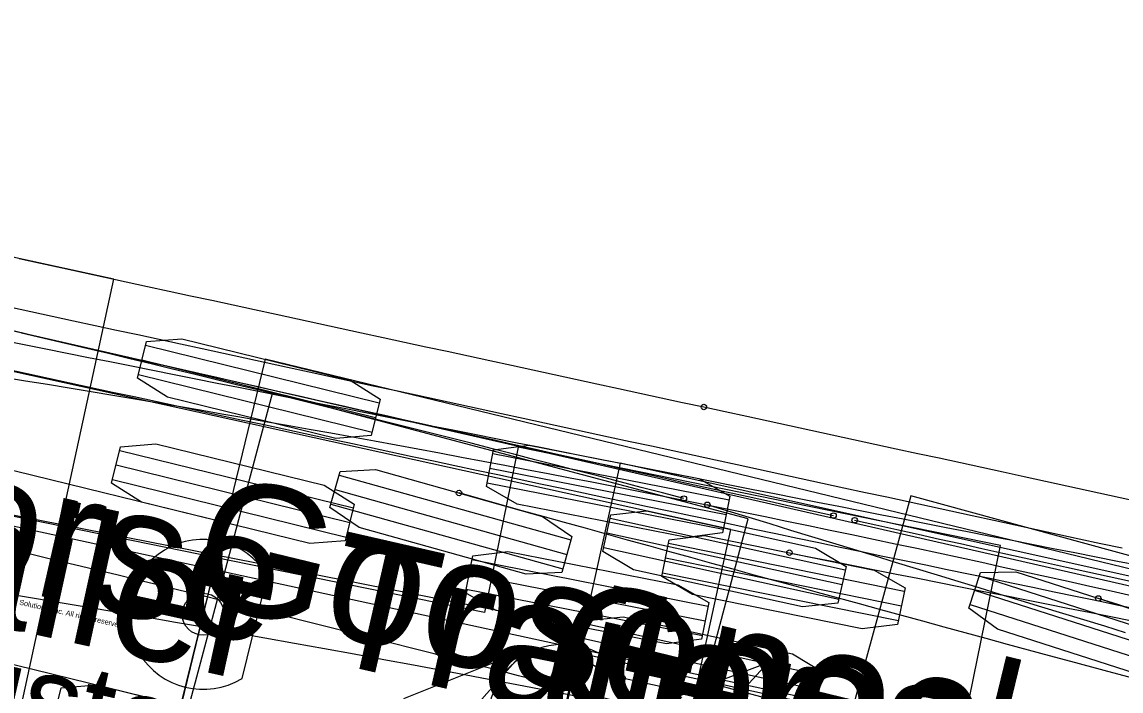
# Model space of a CAD drawing. Extents: x -14 to 1565148, y -25 to 642856.
# Drawn here: x 1564681.64 to 1564698.39, y 636314.67 to 636324.87 of the extents above; entities that cross this region are included whole.
import ezdxf

# ---------------------------------------------------------------- set-up
doc = ezdxf.new("R2010")
doc.units = 0
for name, color, linetype in [('CM_Corridor_Conceptual', 7, 'Continuous'), ('CM_Corridor_Key_Station', 7, 'Continuous'), ('MT_P_Cells', 7, 'Continuous'), ('PF_P_Grade_Line', 7, 'Continuous'), ('PV_P_Saw_Cut_Line', 7, 'Continuous'), ('TR_Turning_Path22', 7, 'Continuous'), ('TR_Turning_Path23', 7, 'Continuous'), ('TR_Turning_Path24', 7, 'Continuous')]:
    doc.layers.add(name, color=color, linetype=linetype)

msp = doc.modelspace()

# ---------------------------------------------------------------- linework, layer by layer
at = {"layer": 'CM_Corridor_Conceptual'}
for p, q in [((1564683.524, 636319.942), (1564687.084, 636319.066)), ((1564684.745, 636317.234), (1564675.035, 636319.626)), ((1564685.346, 636319.73), (1564683.459, 636311.955)), ((1564683.469, 636319.72), (1564687.03, 636318.843)), ((1564720.33, 636311.239), (1564685.346, 636319.73)), ((1564683.415, 636319.497), (1564686.975, 636318.62)), ((1564683.13, 636318.34), (1564686.69, 636317.463)), ((1564683.075, 636318.118), (1564686.635, 636317.241)), ((1564683.02, 636317.895), (1564686.58, 636317.018)), ((1564684.06, 636314.451), (1564684.745, 636317.234)), ((1564674.35, 636316.842), (1564684.06, 636314.451)), ((1564684.994, 636314.865), (1564685.38, 636316.434))]:
    msp.add_line(p, q, dxfattribs=at)
for points in [[(1564691.725, 636317.606), (1564691.401, 636317.692), (1564691.077, 636317.777), (1564690.754, 636317.862), (1564690.43, 636317.946), (1564690.105, 636318.03), (1564689.781, 636318.114), (1564689.457, 636318.198), (1564689.133, 636318.282), (1564688.808, 636318.365), (1564688.484, 636318.448), (1564688.16, 636318.53), (1564687.835, 636318.613), (1564687.51, 636318.695), (1564687.186, 636318.776), (1564686.861, 636318.858), (1564686.536, 636318.939), (1564686.211, 636319.02), (1564685.886, 636319.101), (1564685.561, 636319.181), (1564685.236, 636319.261), (1564684.911, 636319.341), (1564684.585, 636319.421), (1564684.26, 636319.5), (1564683.935, 636319.579), (1564683.609, 636319.658), (1564683.284, 636319.736), (1564682.958, 636319.814), (1564682.632, 636319.892), (1564682.307, 636319.97), (1564681.981, 636320.047), (1564681.655, 636320.124), (1564681.329, 636320.201)], [(1564698.456, 636315.563), (1564698.137, 636315.66), (1564697.818, 636315.758), (1564697.5, 636315.855), (1564697.181, 636315.953), (1564696.862, 636316.05), (1564696.544, 636316.147), (1564696.225, 636316.245), (1564695.906, 636316.342), (1564695.587, 636316.439), (1564695.269, 636316.537), (1564694.95, 636316.634), (1564694.631, 636316.732), (1564694.313, 636316.829), (1564693.994, 636316.926), (1564693.675, 636317.024), (1564693.357, 636317.121), (1564693.038, 636317.219), (1564692.719, 636317.316), (1564692.401, 636317.414), (1564692.082, 636317.511)], [(1564691.134, 636314.403), (1564692.295, 636312.774), (1564692.09, 636314.11), (1564693.007, 636315.103), (1564691.134, 636314.403)]]:
    msp.add_lwpolyline(points, dxfattribs=at)
for points in [[(1564683.401, 636319.442), (1564683.538, 636319.998), (1564684.077, 636320.042), (1564686.641, 636319.411), (1564687.098, 636319.121), (1564686.961, 636318.565), (1564686.422, 636318.521), (1564683.858, 636319.152)], [(1564683.006, 636317.84), (1564683.143, 636318.395), (1564683.683, 636318.44), (1564686.246, 636317.809), (1564686.703, 636317.519), (1564686.567, 636316.963), (1564686.027, 636316.919), (1564683.464, 636317.55)], [(1564691.134, 636314.403), (1564692.295, 636312.774), (1564692.09, 636314.11), (1564693.007, 636315.103)], [(1564682.102, 636314.167), (1564682.238, 636314.722), (1564682.778, 636314.766), (1564685.341, 636314.135), (1564685.799, 636313.845), (1564685.662, 636313.29), (1564685.122, 636313.245), (1564682.559, 636313.876)]]:
    msp.add_lwpolyline(points, close=True, dxfattribs=at)
for centre, radius in [((1564691.725, 636317.606), 0.0417), ((1564692.082, 636317.511), 0.0417), ((1564684.403, 636315.843), 0.32)]:
    msp.add_circle(centre, radius, dxfattribs=at)
for centre, radius, start, end in [((1564591.587, 635938.467), 388.892, 75.16867, 78.30003), ((1564684.403, 636315.843), 1.143, 31.1636, 301.1636)]:
    msp.add_arc(centre, radius, start, end, dxfattribs=at)
at = {"layer": 'CM_Corridor_Key_Station'}
for p, q in [((1564692.443, 636317.134), (1564657.283, 636324.867)), ((1564694.184, 636316.516), (1564690.603, 636317.304)), ((1564690.724, 636309.321), (1564692.443, 636317.134)), ((1564692.443, 636317.134), (1564692.443, 636317.134)), ((1564694.135, 636316.293), (1564690.554, 636317.08)), ((1564694.086, 636316.069), (1564690.505, 636316.856)), ((1564693.83, 636314.905), (1564690.249, 636315.693)), ((1564693.78, 636314.681), (1564690.199, 636315.469)), ((1564693.731, 636314.457), (1564690.15, 636315.245))]:
    msp.add_line(p, q, dxfattribs=at)
msp.add_lwpolyline([(1564681.394, 636319.581), (1564681.72, 636319.511), (1564682.045, 636319.44), (1564682.371, 636319.37), (1564682.697, 636319.299), (1564683.023, 636319.229), (1564683.349, 636319.159), (1564683.675, 636319.088), (1564684.001, 636319.018), (1564684.327, 636318.948), (1564684.653, 636318.878), (1564684.979, 636318.808), (1564685.305, 636318.738), (1564685.631, 636318.668), (1564685.956, 636318.598), (1564686.282, 636318.528), (1564686.608, 636318.458), (1564686.934, 636318.388), (1564687.26, 636318.319), (1564687.586, 636318.249), (1564687.912, 636318.179), (1564688.238, 636318.11), (1564688.564, 636318.04), (1564688.89, 636317.971), (1564689.216, 636317.901), (1564689.542, 636317.832), (1564689.868, 636317.763), (1564690.194, 636317.694), (1564690.52, 636317.624), (1564690.846, 636317.555), (1564691.172, 636317.486), (1564691.498, 636317.417), (1564691.824, 636317.349), (1564692.15, 636317.28), (1564692.476, 636317.211), (1564692.802, 636317.142), (1564693.128, 636317.074), (1564693.454, 636317.005), (1564693.78, 636316.936), (1564694.106, 636316.868), (1564694.432, 636316.8), (1564694.759, 636316.731), (1564695.085, 636316.663), (1564695.411, 636316.595), (1564695.737, 636316.527), (1564696.063, 636316.459), (1564696.389, 636316.391), (1564696.715, 636316.323), (1564697.041, 636316.255), (1564697.368, 636316.187), (1564697.694, 636316.119), (1564698.02, 636316.052), (1564698.346, 636315.984), (1564698.672, 636315.917)], dxfattribs=at)
for points in [[(1564694.196, 636316.572), (1564694.073, 636316.013), (1564693.535, 636315.955), (1564690.957, 636316.522), (1564690.492, 636316.801), (1564690.615, 636317.36), (1564691.154, 636317.418), (1564693.732, 636316.851)], [(1564693.842, 636314.961), (1564693.719, 636314.402), (1564693.181, 636314.344), (1564690.602, 636314.911), (1564690.138, 636315.189), (1564690.261, 636315.748), (1564690.799, 636315.806), (1564693.378, 636315.239)]]:
    msp.add_lwpolyline(points, close=True, dxfattribs=at)
at = {"layer": 'MT_P_Cells'}
for p, q in [((1564685.456, 636319.224), (1564683.399, 636311.493)), ((1564692.704, 636317.295), (1564685.456, 636319.224)), ((1564686.473, 636317.965), (1564690.003, 636316.975)), ((1564686.411, 636317.744), (1564689.942, 636316.755)), ((1564686.349, 636317.523), (1564689.88, 636316.534)), ((1564692.044, 636314.814), (1564692.704, 636317.295)), ((1564701.708, 636312.243), (1564692.044, 636314.814))]:
    msp.add_line(p, q, dxfattribs=at)
for points in [[(1564686.334, 636317.468), (1564686.488, 636318.019), (1564687.029, 636318.047), (1564689.571, 636317.335), (1564690.019, 636317.03), (1564689.864, 636316.479), (1564689.324, 636316.452), (1564686.781, 636317.164)], [(1564687.452, 636314.553), (1564688.652, 636312.953), (1564688.415, 636314.284), (1564689.309, 636315.298)]]:
    msp.add_lwpolyline(points, close=True, dxfattribs=at)
for points in [[(1564698.584, 636314.863), (1564698.262, 636314.949), (1564697.941, 636315.036), (1564697.619, 636315.124), (1564697.297, 636315.211), (1564696.976, 636315.298), (1564696.654, 636315.385), (1564696.332, 636315.473), (1564696.011, 636315.56), (1564695.689, 636315.648), (1564695.367, 636315.736), (1564695.046, 636315.824), (1564694.724, 636315.912), (1564694.403, 636316), (1564694.081, 636316.088), (1564693.76, 636316.176), (1564693.439, 636316.264), (1564693.117, 636316.353), (1564692.796, 636316.441), (1564692.475, 636316.53), (1564692.153, 636316.619), (1564691.832, 636316.707), (1564691.511, 636316.796), (1564691.19, 636316.885), (1564690.868, 636316.974), (1564690.547, 636317.064), (1564690.226, 636317.153), (1564689.905, 636317.242), (1564689.584, 636317.332), (1564689.263, 636317.421), (1564688.942, 636317.511), (1564688.621, 636317.601), (1564688.3, 636317.691)], [(1564687.452, 636314.553), (1564688.652, 636312.953), (1564688.415, 636314.284), (1564689.309, 636315.298), (1564687.452, 636314.553)]]:
    msp.add_lwpolyline(points, dxfattribs=at)
msp.add_circle((1564688.3, 636317.691), 0.0417, dxfattribs=at)
at = {"layer": 'PF_P_Grade_Line'}
for p, q in [((1564695.184, 636317.649), (1564693.063, 636309.936)), ((1564702.415, 636315.661), (1564695.184, 636317.649)), ((1564696.225, 636316.428), (1564699.716, 636315.306)), ((1564696.155, 636316.209), (1564699.646, 636315.088)), ((1564696.085, 636315.991), (1564699.576, 636314.87))]:
    msp.add_line(p, q, dxfattribs=at)
msp.add_lwpolyline([(1564696.067, 636315.937), (1564696.242, 636316.482), (1564696.784, 636316.489), (1564699.297, 636315.681), (1564699.733, 636315.36), (1564699.558, 636314.816), (1564699.017, 636314.809), (1564696.503, 636315.616)], close=True, dxfattribs=at)
msp.add_lwpolyline([(1564698.668, 636315.884), (1564698.354, 636315.985), (1564698.04, 636316.085)], dxfattribs=at)
msp.add_circle((1564698.04, 636316.085), 0.0417, dxfattribs=at)
at = {"layer": 'PV_P_Saw_Cut_Line'}
msp.add_line((1564700.79, 636315.751), (1564665.694, 636323.767), dxfattribs=at)
for points in [[(1564681.633, 636320.129), (1564681.958, 636320.055), (1564682.284, 636319.981), (1564682.61, 636319.907), (1564682.935, 636319.833), (1564683.261, 636319.759), (1564683.586, 636319.685), (1564683.912, 636319.611), (1564684.238, 636319.537), (1564684.563, 636319.464), (1564684.889, 636319.39), (1564685.214, 636319.316), (1564685.54, 636319.243), (1564685.866, 636319.169), (1564686.191, 636319.095), (1564686.517, 636319.022), (1564686.842, 636318.949), (1564687.168, 636318.875), (1564687.494, 636318.802), (1564687.819, 636318.729), (1564688.145, 636318.655), (1564688.47, 636318.582), (1564688.796, 636318.509), (1564689.121, 636318.436), (1564689.447, 636318.363), (1564689.773, 636318.29), (1564690.098, 636318.217), (1564690.424, 636318.144), (1564690.749, 636318.071), (1564691.075, 636317.999), (1564691.4, 636317.926), (1564691.726, 636317.853), (1564692.052, 636317.781), (1564692.377, 636317.708), (1564692.703, 636317.636), (1564693.028, 636317.564), (1564693.354, 636317.491), (1564693.679, 636317.419), (1564694.005, 636317.347)], [(1564694.327, 636317.276), (1564694.65, 636317.204), (1564694.972, 636317.133), (1564695.295, 636317.062), (1564695.618, 636316.99), (1564695.94, 636316.919), (1564696.264, 636316.847), (1564696.587, 636316.776), (1564696.91, 636316.704), (1564697.233, 636316.633), (1564697.557, 636316.561), (1564697.88, 636316.489), (1564698.204, 636316.418), (1564698.528, 636316.346)]]:
    msp.add_lwpolyline(points, dxfattribs=at)
for centre in [(1564694.005, 636317.347), (1564694.327, 636317.276)]:
    msp.add_circle(centre, 0.0417, dxfattribs=at)
at = {"layer": 'TR_Turning_Path22'}
for p, q in [((1564688.815, 636318.295), (1564692.413, 636317.588)), ((1564690.754, 636318.147), (1564689.02, 636310.337)), ((1564725.898, 636310.342), (1564690.754, 636318.147)), ((1564688.771, 636318.071), (1564692.369, 636317.363)), ((1564688.727, 636317.846), (1564692.325, 636317.139)), ((1564690.164, 636315.648), (1564680.351, 636317.577)), ((1564688.497, 636316.676), (1564692.095, 636315.969)), ((1564688.453, 636316.451), (1564692.051, 636315.744)), ((1564688.409, 636316.227), (1564692.007, 636315.52)), ((1564689.611, 636312.835), (1564690.164, 636315.648)), ((1564690.524, 636313.293), (1564690.836, 636314.879))]:
    msp.add_line(p, q, dxfattribs=at)
msp.add_lwpolyline([(1564698.566, 636316.118), (1564698.237, 636316.193), (1564697.908, 636316.266), (1564697.58, 636316.34), (1564697.251, 636316.413), (1564696.921, 636316.486), (1564696.592, 636316.558), (1564696.263, 636316.63), (1564695.934, 636316.701), (1564695.604, 636316.772), (1564695.275, 636316.843), (1564694.945, 636316.913), (1564694.615, 636316.983), (1564694.286, 636317.052), (1564693.956, 636317.121), (1564693.626, 636317.19), (1564693.296, 636317.258), (1564692.966, 636317.326), (1564692.636, 636317.394), (1564692.305, 636317.461), (1564691.975, 636317.527), (1564691.645, 636317.594), (1564691.314, 636317.66), (1564690.983, 636317.725), (1564690.653, 636317.79), (1564690.322, 636317.855), (1564689.991, 636317.919), (1564689.66, 636317.983), (1564689.329, 636318.046), (1564688.998, 636318.11), (1564688.667, 636318.172), (1564688.336, 636318.234), (1564688.005, 636318.296), (1564687.673, 636318.358), (1564687.342, 636318.419), (1564687.01, 636318.48), (1564686.679, 636318.54), (1564686.347, 636318.6), (1564686.015, 636318.659), (1564685.684, 636318.718), (1564685.352, 636318.777), (1564685.02, 636318.835), (1564684.688, 636318.893), (1564684.356, 636318.951), (1564684.024, 636319.008), (1564683.691, 636319.064), (1564683.359, 636319.121), (1564683.027, 636319.177), (1564682.694, 636319.232), (1564682.362, 636319.287), (1564682.029, 636319.342), (1564681.697, 636319.396), (1564681.364, 636319.45)], dxfattribs=at)
for points in [[(1564688.716, 636317.79), (1564688.826, 636318.351), (1564689.363, 636318.421), (1564691.954, 636317.912), (1564692.424, 636317.644), (1564692.314, 636317.083), (1564691.777, 636317.013), (1564689.186, 636317.522)], [(1564688.398, 636316.171), (1564688.508, 636316.732), (1564689.045, 636316.802), (1564691.635, 636316.293), (1564692.106, 636316.025), (1564691.996, 636315.464), (1564691.459, 636315.394), (1564688.868, 636315.903)]]:
    msp.add_lwpolyline(points, close=True, dxfattribs=at)
for centre, radius, start, end in [((1564636.885, 636043.718), 276.049, 69.66154, 81.89867), ((1564689.887, 636314.242), 1.143, 33.8819, 303.8819)]:
    msp.add_arc(centre, radius, start, end, dxfattribs=at)
at = {"layer": 'TR_Turning_Path23'}
for p, q in [((1564683.039, 636320.951), (1564675.709, 636322.54)), ((1564681.344, 636313.132), (1564683.039, 636320.951)), ((1564683.039, 636320.951), (1564683.039, 636320.951)), ((1564679.133, 636317.705), (1564730.638, 636306.541))]:
    msp.add_line(p, q, dxfattribs=at)
for points in [[(1564681.6, 636321.263), (1564681.926, 636321.192), (1564682.252, 636321.121), (1564682.578, 636321.051), (1564682.904, 636320.98), (1564683.23, 636320.909), (1564683.556, 636320.839), (1564683.882, 636320.768), (1564684.208, 636320.697), (1564684.534, 636320.627), (1564684.86, 636320.556), (1564685.186, 636320.485), (1564685.512, 636320.415), (1564685.838, 636320.344), (1564686.164, 636320.273), (1564686.49, 636320.203), (1564686.816, 636320.132), (1564687.142, 636320.062), (1564687.468, 636319.991), (1564687.794, 636319.92), (1564688.119, 636319.85), (1564688.445, 636319.779), (1564688.771, 636319.708), (1564689.097, 636319.638), (1564689.423, 636319.567), (1564689.749, 636319.496), (1564690.075, 636319.426), (1564690.401, 636319.355), (1564690.727, 636319.284), (1564691.053, 636319.214), (1564691.379, 636319.143), (1564691.705, 636319.072), (1564692.031, 636319.002)], [(1564681.451, 636320.528), (1564681.777, 636320.457), (1564682.103, 636320.386), (1564682.429, 636320.316), (1564682.755, 636320.245), (1564683.081, 636320.174), (1564683.407, 636320.104), (1564683.733, 636320.033), (1564684.059, 636319.962), (1564684.385, 636319.892), (1564684.711, 636319.821), (1564685.037, 636319.75), (1564685.363, 636319.68), (1564685.689, 636319.609), (1564686.015, 636319.538), (1564686.341, 636319.468), (1564686.667, 636319.397), (1564686.993, 636319.326), (1564687.319, 636319.256), (1564687.645, 636319.185), (1564687.971, 636319.114), (1564688.297, 636319.044), (1564688.623, 636318.973), (1564688.949, 636318.902), (1564689.275, 636318.832), (1564689.601, 636318.761), (1564689.927, 636318.69), (1564690.253, 636318.62), (1564690.579, 636318.549), (1564690.905, 636318.478), (1564691.231, 636318.408), (1564691.557, 636318.337), (1564691.883, 636318.266), (1564692.209, 636318.196), (1564692.535, 636318.125), (1564692.86, 636318.054), (1564693.186, 636317.984), (1564693.512, 636317.913), (1564693.838, 636317.842), (1564694.164, 636317.772), (1564694.49, 636317.701), (1564694.816, 636317.631), (1564695.142, 636317.56), (1564695.468, 636317.489), (1564695.794, 636317.419), (1564696.12, 636317.348), (1564696.446, 636317.277), (1564696.772, 636317.207), (1564697.098, 636317.136), (1564697.424, 636317.065), (1564697.75, 636316.995), (1564698.076, 636316.924), (1564698.402, 636316.853)], [(1564692.031, 636319.002), (1564692.357, 636318.931), (1564692.683, 636318.86), (1564693.009, 636318.79), (1564693.334, 636318.719), (1564693.66, 636318.649), (1564693.986, 636318.578), (1564694.311, 636318.507), (1564694.637, 636318.437), (1564694.962, 636318.366), (1564695.288, 636318.295), (1564695.613, 636318.225), (1564695.938, 636318.154), (1564696.263, 636318.083), (1564696.588, 636318.013), (1564696.912, 636317.942), (1564697.237, 636317.871), (1564697.561, 636317.8), (1564697.885, 636317.729), (1564698.209, 636317.658), (1564698.533, 636317.587)]]:
    msp.add_lwpolyline(points, dxfattribs=at)
msp.add_circle((1564692.031, 636319.002), 0.0417, dxfattribs=at)
msp.add_circle((1564692.031, 636319.002), 0.0417, dxfattribs=at)
at = {"layer": 'TR_Turning_Path24'}
for p, q in [((1564689.201, 636318.387), (1564688.689, 636315.872)), ((1564696.55, 636316.891), (1564689.201, 636318.387)), ((1564688.689, 636315.872), (1564678.89, 636317.865)), ((1564695.084, 636316.19), (1564691.491, 636316.922)), ((1564694.955, 636309.052), (1564696.55, 636316.891)), ((1564696.55, 636316.891), (1564696.55, 636316.891)), ((1564695.039, 636315.966), (1564691.446, 636316.697)), ((1564694.993, 636315.741), (1564691.4, 636316.472))]:
    msp.add_line(p, q, dxfattribs=at)
for points in [[(1564681.35, 636320.018), (1564681.676, 636319.953), (1564682.003, 636319.887), (1564682.329, 636319.822), (1564682.656, 636319.757), (1564682.982, 636319.692), (1564683.309, 636319.627), (1564683.635, 636319.561), (1564683.962, 636319.496), (1564684.289, 636319.431), (1564684.615, 636319.366), (1564684.942, 636319.301), (1564685.268, 636319.236), (1564685.595, 636319.171), (1564685.921, 636319.106), (1564686.248, 636319.041), (1564686.574, 636318.976), (1564686.901, 636318.911), (1564687.228, 636318.846), (1564687.554, 636318.781), (1564687.881, 636318.716), (1564688.207, 636318.651), (1564688.534, 636318.587), (1564688.861, 636318.522), (1564689.187, 636318.457), (1564689.514, 636318.392), (1564689.84, 636318.328), (1564690.167, 636318.263), (1564690.494, 636318.198), (1564690.82, 636318.134), (1564691.147, 636318.069), (1564691.473, 636318.004), (1564691.8, 636317.94), (1564692.127, 636317.875), (1564692.453, 636317.811), (1564692.78, 636317.746), (1564693.107, 636317.682), (1564693.433, 636317.617), (1564693.76, 636317.553), (1564694.087, 636317.489), (1564694.413, 636317.424), (1564694.74, 636317.36), (1564695.067, 636317.296), (1564695.393, 636317.231), (1564695.72, 636317.167), (1564696.047, 636317.103), (1564696.373, 636317.039), (1564696.7, 636316.975), (1564697.027, 636316.911), (1564697.353, 636316.846), (1564697.68, 636316.782), (1564698.007, 636316.718), (1564698.333, 636316.654), (1564698.66, 636316.59)], [(1564693.334, 636316.781), (1564693.66, 636316.714), (1564693.983, 636316.65), (1564694.309, 636316.585), (1564694.636, 636316.52), (1564694.963, 636316.455), (1564695.289, 636316.391), (1564695.616, 636316.326), (1564695.942, 636316.261), (1564696.269, 636316.196), (1564696.596, 636316.132), (1564696.922, 636316.067), (1564697.249, 636316.003), (1564697.575, 636315.938), (1564697.902, 636315.873), (1564698.229, 636315.809), (1564698.555, 636315.744)]]:
    msp.add_lwpolyline(points, dxfattribs=at)
msp.add_lwpolyline([(1564695.096, 636316.246), (1564694.982, 636315.686), (1564694.444, 636315.619), (1564691.857, 636316.145), (1564691.389, 636316.417), (1564691.503, 636316.977), (1564692.04, 636317.044), (1564694.627, 636316.517)], close=True, dxfattribs=at)
msp.add_circle((1564693.334, 636316.781), 0.0417, dxfattribs=at)

# ---------------------------------------------------------------- texts
at = {"layer": 'CM_Corridor_Conceptual'}
msp.add_text('Gooseneck Horse Trailer', height=2, rotation=346.3581, dxfattribs=at).set_placement((1564684.116, 636316.077))
at = {"layer": 'CM_Corridor_Key_Station'}
msp.add_text('Gooseneck Horse Trailer', height=2, rotation=347.5961, dxfattribs=at).set_placement((1564656.133, 636321.188))
at = {"layer": 'PV_P_Saw_Cut_Line'}
for s, height, p in [('Gooseneck Horse Trailer', 2, (1564664.514, 636320.098)), ('(c) 2022 Transoft Solutions, Inc. All rights reserved.', 0.08, (1564680.745, 636316.185)), ('Custom', 1.3333, (1564679.304, 636314.497))]:
    msp.add_text(s, height=height, rotation=347.1335, dxfattribs=at).set_placement(p)
at = {"layer": 'TR_Turning_Path22'}
msp.add_text('Gooseneck Horse Trailer', height=2, rotation=347.4791, dxfattribs=at).set_placement((1564689.596, 636314.47))

doc.saveas('drawing.dxf')
